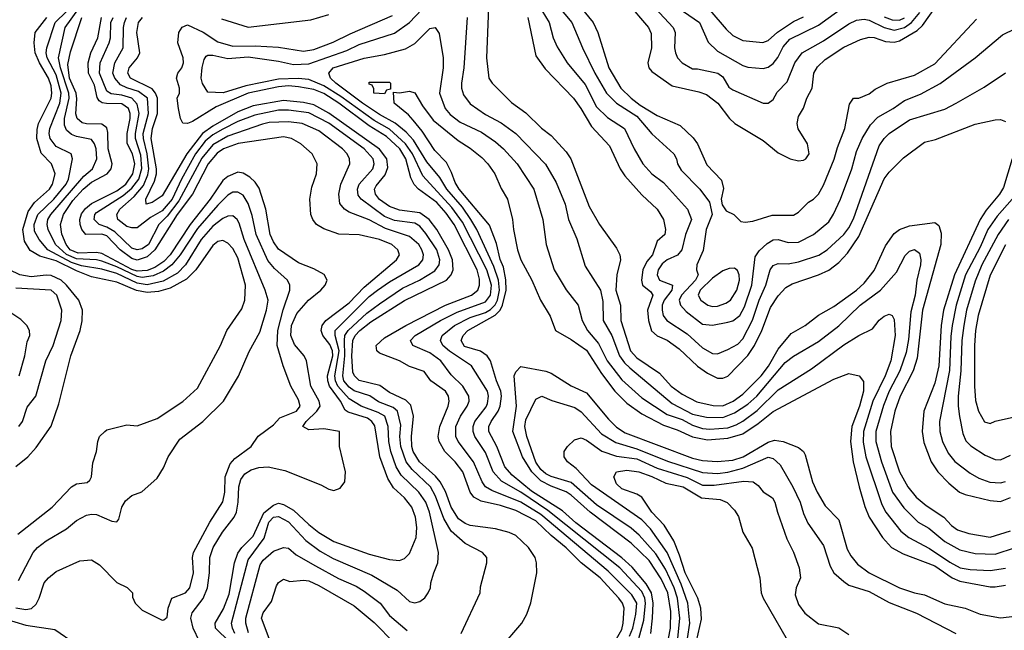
# Model space of a CAD drawing. Header units: inches. Extents: x 1793402 to 1900366, y 320852 to 470679.
# Tile 332 of 604: x 1830805 to 1834706, y 434102 to 436521. Entities that reach past the tile are written whole.
import ezdxf

# ---------------------------------------------------------------- set-up
doc = ezdxf.new("R2010")
doc.units = ezdxf.units.IN
doc.header["$MEASUREMENT"] = 0
doc.layers.add('B8433', color=7, linetype='Continuous')

msp = doc.modelspace()

# ---------------------------------------------------------------- linework, layer by layer
at = {"layer": 'B8433', "color": 4}
for points, elevation in [([(1832830.2, 436630.2), (1832903, 436510), (1832918, 436450), (1832933.8, 436413.8), (1832973.4, 436350), (1833045.1, 436265.1), (1833090, 436176.3), (1833134.3, 436134.3), (1833200.7, 436090), (1833239.1, 436010), (1833274, 435950), (1833310, 435910.6), (1833355.9, 435875.9), (1833450.7, 435770), (1833466.8, 435730), (1833443, 435670), (1833428, 435610), (1833411.5, 435588.5), (1833370, 435569.6), (1833350, 435553.6), (1833334, 435530), (1833330.4, 435510), (1833339.3, 435490), (1833390.7, 435470), (1833388.5, 435450), (1833357.7, 435410), (1833350.3, 435390), (1833350.4, 435370), (1833354.9, 435350), (1833369, 435329), (1833450, 435276.4), (1833510, 435221.6), (1833550, 435199.1), (1833570, 435197.3), (1833610, 435214.8), (1833650, 435236.3), (1833670, 435256.3), (1833708.8, 435331.2), (1833734.8, 435410), (1833761.1, 435470), (1833778.4, 435530), (1833790, 435547.3), (1833810, 435555.5), (1833850, 435554.4), (1833890, 435562), (1833971, 435589), (1834003.7, 435610), (1834070, 435670.5), (1834090, 435696.3), (1834108.3, 435731.7), (1834210, 436021), (1834229.4, 436050), (1834249.7, 436070.3), (1834330, 436124.9), (1834470, 436167.3), (1834515.3, 436190), (1834626.3, 436253.7), (1834710, 436310.8)], 348), ([(1833250, 436646.7), (1833393.4, 436490), (1833402, 436470), (1833399.1, 436410), (1833402.8, 436390), (1833411, 436370), (1833430, 436351), (1833470, 436326.8), (1833490, 436326.8), (1833571, 436310), (1833590, 436294.8), (1833614, 436254), (1833630, 436243), (1833750, 436190.8), (1833770, 436190.8), (1833790, 436204.7), (1833805.8, 436234.2), (1833845.1, 436274.9), (1833876.2, 436350), (1833904.5, 436390), (1833990, 436437), (1834090, 436504.9), (1834120.7, 436519.3), (1834150, 436523.1), (1834170, 436519.6), (1834230, 436490.2), (1834270, 436479.7), (1834310, 436491.1), (1834338.5, 436510), (1834370.8, 436550)], 368), ([(1830789.5, 434190.5), (1830830, 434183.8), (1830851.5, 434188.5), (1830870, 434206), (1830882.7, 434230), (1830902.7, 434290), (1830919, 434310), (1830950, 434334.8), (1831043.2, 434376.8), (1831090, 434381), (1831122, 434362), (1831190, 434292), (1831231.1, 434271.1), (1831252, 434250), (1831252.7, 434232.7), (1831262, 434210), (1831290, 434182), (1831370, 434142), (1831376.4, 434143.6), (1831390, 434154), (1831394, 434190), (1831408, 434230), (1831462, 434250), (1831479.3, 434270), (1831494, 434330), (1831489.5, 434390), (1831493.6, 434410), (1831558.4, 434530), (1831610, 434611.3), (1831617.6, 434650), (1831619.5, 434710), (1831638.9, 434761.1), (1831657.2, 434782.8), (1831722, 434830), (1831749.4, 434870.6), (1831810, 434916), (1831835.5, 434944.5), (1831902, 434970), (1831916, 434990), (1831910, 435015.3), (1831879, 435070), (1831849.3, 435149.3), (1831825.6, 435230), (1831828.2, 435290), (1831848.5, 435371.5), (1831875.1, 435450), (1831875.1, 435470), (1831866, 435490), (1831815.2, 435535.2), (1831787.6, 435567.6), (1831742.6, 435670), (1831726.1, 435746.1), (1831710, 435793.2), (1831690, 435826.6), (1831670, 435838.4), (1831650, 435837.6), (1831630, 435825.6), (1831590, 435786.3), (1831510, 435694), (1831441.2, 435590), (1831407.9, 435550), (1831375.4, 435524.6), (1831333.7, 435506.3), (1831290, 435499.9), (1831270, 435503.8), (1831190, 435542.6), (1831130, 435565), (1831110, 435569.8), (1831030, 435573.3), (1830991.2, 435591.2), (1830947.4, 435630), (1830918.3, 435690), (1830914, 435710), (1830916.9, 435730), (1830928.4, 435750), (1831059, 435901), (1831094, 435930), (1831111.1, 435970), (1831107.8, 436010), (1831101.6, 436030), (1831090, 436046.6), (1831030, 436058), (1831010, 436066), (1830990, 436083.7), (1830982.9, 436102.9), (1830983.1, 436130), (1831001.4, 436210), (1830999.9, 436230), (1830966.8, 436330), (1830958.7, 436370), (1830984.8, 436490), (1831070.4, 436609.6)], 368), ([(1832908.7, 436610), (1832992.7, 436510), (1833034.4, 436410), (1833084.2, 436310), (1833130.4, 436230), (1833170, 436190.4), (1833250, 436138.7), (1833308.8, 436068.8), (1833396, 435990), (1833406.8, 435970), (1833410.7, 435950), (1833425.1, 435925.1), (1833499.1, 435850), (1833538.2, 435798.2), (1833548.5, 435750), (1833524.6, 435690), (1833512.7, 435607.3), (1833487.3, 435550), (1833486, 435530), (1833493, 435510), (1833482, 435490), (1833426.3, 435430), (1833417.6, 435410), (1833423, 435390), (1833445.1, 435365.1), (1833510, 435314.9), (1833550, 435310.4), (1833610, 435322.4), (1833630, 435328.2), (1833657.6, 435350), (1833676.2, 435383.8), (1833705.7, 435470), (1833718.3, 435581.7), (1833734.3, 435605.7), (1833765.7, 435634.3), (1833790, 435648.7), (1833810, 435650.3), (1833850, 435638), (1833890, 435640.5), (1833949.6, 435670.4), (1834010, 435720.7), (1834029.7, 435750.3), (1834056.2, 435810), (1834101.6, 435930), (1834120.8, 435999.2), (1834142.4, 436050), (1834175.2, 436104.8), (1834204.2, 436135.8), (1834265.2, 436170), (1834310, 436201.6), (1834373.9, 436226.1), (1834451, 436269), (1834589.6, 436370.4), (1834698.9, 436461.1), (1834750, 436486.8)], 352), ([(1833210.3, 436590.3), (1833296.3, 436490), (1833306.2, 436466.2), (1833308.4, 436410), (1833293, 436350), (1833298, 436330), (1833310, 436316.3), (1833390, 436259.3), (1833496, 436236), (1833525.3, 436225.3), (1833570.6, 436190), (1833617.3, 436130), (1833638.8, 436110), (1833750, 436042.8), (1833810, 435994), (1833858, 435970), (1833890, 435962.4), (1833910, 435964.4), (1833919.3, 435970), (1833933, 435990), (1833926.6, 436030), (1833889.6, 436089.6), (1833884.5, 436110), (1833890, 436138), (1833909.6, 436170.4), (1833922.9, 436210), (1833944.2, 436250), (1833951.1, 436308.9), (1833965.1, 436334.9), (1833995.8, 436364.2), (1834070, 436412.7), (1834136.6, 436443.4), (1834170, 436452.4), (1834190, 436450.4), (1834234.7, 436434.7), (1834270, 436432.9), (1834290, 436437.4), (1834360.9, 436479.1), (1834382, 436498), (1834439.5, 436580.5)], 364), ([(1830800.1, 434299.9), (1830858, 434410), (1830876, 434430), (1830910, 434456.3), (1830990, 434504), (1831030, 434537.3), (1831070, 434558.8), (1831090, 434562.8), (1831110, 434560.7), (1831170, 434534), (1831190, 434531.3), (1831197.5, 434542.5), (1831209.6, 434590.4), (1831224.8, 434615.2), (1831250, 434636), (1831288.9, 434651.1), (1831350, 434704.7), (1831374.8, 434745.2), (1831393.2, 434790), (1831440.1, 434859.9), (1831531.3, 434928.7), (1831612.7, 435010), (1831671.5, 435108.5), (1831713.8, 435206.2), (1831756.1, 435283.9), (1831782.9, 435370), (1831789.5, 435410), (1831777, 435450), (1831694, 435650), (1831674.6, 435714.6), (1831666.6, 435730), (1831650, 435744.5), (1831630, 435742.9), (1831610, 435733.3), (1831570, 435703), (1831524, 435650), (1831461.7, 435550), (1831430, 435517.7), (1831374.1, 435485.9), (1831310, 435470.6), (1831270, 435477.7), (1831190, 435516.3), (1831130, 435532.3), (1831050, 435546), (1831010, 435559.1), (1830916.9, 435610), (1830882, 435650), (1830863.5, 435683.5), (1830862, 435710), (1830877.3, 435750), (1830939.8, 435810), (1830989.8, 435870), (1830999.1, 435890), (1831014.5, 435970), (1831009.2, 435990), (1830950, 436019.6), (1830926.3, 436050), (1830922, 436070), (1830924, 436090), (1830964.1, 436190), (1830969.8, 436230), (1830950, 436302.4), (1830914, 436370), (1830909.8, 436390), (1830912.6, 436410), (1830945.1, 436510), (1830990, 436554)], 372), ([(1833221.4, 434078.6), (1833233.5, 434110), (1833245.7, 434165.7), (1833249.8, 434209.8), (1833230, 434243), (1833136.9, 434336.9), (1832870, 434560.3), (1832790, 434609.8), (1832675.3, 434655.3), (1832650.9, 434670.9), (1832636.9, 434690), (1832603, 434770), (1832541.6, 434850), (1832533.3, 434870), (1832533.3, 434910), (1832551.3, 434950), (1832577.6, 434990), (1832585.6, 435010), (1832585.1, 435030), (1832560.7, 435070), (1832514.1, 435114.1), (1832474, 435170), (1832430, 435201.3), (1832362, 435230), (1832353.2, 435250), (1832372.3, 435270), (1832472, 435330), (1832538, 435362), (1832650, 435403.6), (1832670.7, 435430), (1832674, 435470), (1832655.9, 435530), (1832559.4, 435719.4), (1832517.6, 435777.6), (1832402.6, 435902.6), (1832360.7, 435990), (1832333.8, 436030), (1832270, 436087), (1832210, 436121.5), (1832077, 436217), (1832010, 436259.8), (1831950, 436284.5), (1831909, 436289), (1831830, 436286.3), (1831700.6, 436259.4), (1831611.8, 436231.8), (1831550, 436234), (1831530, 436268.7), (1831524.5, 436290), (1831527.7, 436332.3), (1831536, 436364), (1831543.7, 436376.3), (1831550, 436381), (1831570, 436380.5), (1831630, 436367), (1831710, 436373.8), (1831830, 436357.4), (1831890, 436344.2), (1831950, 436346.7), (1832100.8, 436399.2), (1832150, 436423.1), (1832290, 436468.4), (1832350, 436510.4), (1832398.6, 436561.4)], 332), ([(1832662.4, 436570), (1832654, 436370), (1832664, 436290), (1832677.3, 436270), (1832753.4, 436193.4), (1832810, 436153), (1832872.1, 436092.1), (1832910, 436062), (1832970, 435997.3), (1832988, 435970), (1833061.4, 435781.4), (1833102, 435710), (1833170, 435616), (1833182.8, 435590), (1833184.9, 435570), (1833170.4, 435510), (1833167.2, 435450), (1833185.3, 435390), (1833186, 435330), (1833224.9, 435210), (1833250, 435182), (1833340.2, 435120.2), (1833386, 435070), (1833430, 435037), (1833487.9, 435007.9), (1833552.5, 434992.5), (1833590, 434991.5), (1833631.6, 435010), (1833670, 435038), (1833743.1, 435110), (1833771.3, 435148.7), (1833810, 435216.4), (1833861.5, 435278.6), (1833917.2, 435310), (1833970, 435350.5), (1834030, 435385.5), (1834120.7, 435450), (1834150, 435477.1), (1834190, 435527.3), (1834234.9, 435625.1), (1834270, 435674), (1834290, 435690.7), (1834330, 435704.9), (1834430, 435718), (1834446.4, 435706.4), (1834455.9, 435675.9), (1834454, 435630), (1834381.8, 435370), (1834360.2, 435179.8), (1834344.9, 435130), (1834292.9, 435030), (1834271.6, 434970), (1834255.3, 434890), (1834258, 434830), (1834290.3, 434730), (1834323.1, 434670), (1834357.1, 434630), (1834396.3, 434596.3), (1834465.5, 434550), (1834497.1, 434517.1), (1834520.5, 434500.5), (1834565.8, 434485.9), (1834650, 434470.4), (1834730, 434495.8)], 336), ([(1833028.5, 436570), (1833077.1, 436510), (1833095.5, 436470), (1833139.5, 436330), (1833187, 436250), (1833227, 436210), (1833263.1, 436183.1), (1833330, 436142), (1833421.7, 436101.7), (1833473, 436053), (1833490.4, 436030), (1833526.9, 435946.9), (1833585.5, 435885.5), (1833592.8, 435852.8), (1833583.5, 435810), (1833587.5, 435787.5), (1833604.1, 435764.1), (1833634.8, 435750), (1833662, 435722), (1833678.8, 435718.8), (1833710, 435723), (1833786.4, 435746.4), (1833870, 435747.3), (1833890, 435758.8), (1833930, 435798.8), (1833950, 435810.8), (1833969.6, 435830.4), (1833990, 435866), (1834031.2, 435968.8), (1834044.4, 436015.6), (1834074.5, 436090), (1834092.9, 436187.1), (1834108, 436210), (1834130, 436211), (1834170, 436227.3), (1834194.2, 436245.8), (1834242, 436270), (1834350, 436301.6), (1834430, 436346), (1834596.1, 436523.9)], 356), ([(1833434.4, 436554.4), (1833498, 436510), (1833532.3, 436432.3), (1833570, 436396.3), (1833670, 436340.5), (1833690, 436333.4), (1833750, 436328), (1833770, 436333.4), (1833790, 436347.3), (1833808.3, 436371.7), (1833830, 436413.4), (1833856.4, 436443.6), (1833970, 436499.5), (1834070, 436571.7)], 372), ([(1833539, 436559), (1833603.4, 436483.4), (1833630, 436459.3), (1833670, 436439.3), (1833749.5, 436430.5), (1833770, 436438.4), (1833807.7, 436472.3), (1833870, 436514.6), (1833910, 436533.1)], 376), ([(1830797.2, 434482.8), (1830933.2, 434590), (1831010, 434670.8), (1831030, 434682.8), (1831072, 434688), (1831082.7, 434697.3), (1831089.4, 434710.6), (1831094.8, 434765.2), (1831109.2, 434810), (1831115.3, 434850), (1831122, 434870), (1831142, 434890), (1831150, 434896), (1831230, 434916), (1831270, 434912), (1831350, 434941), (1831451.9, 435008.1), (1831510, 435061), (1831601.2, 435230), (1831625.2, 435290), (1831684.8, 435375.2), (1831697.6, 435410), (1831699.7, 435470), (1831670, 435577.2), (1831650, 435614.5), (1831630, 435636), (1831610, 435647), (1831590, 435642), (1831570, 435626.6), (1831503.1, 435530), (1831466.2, 435493.8), (1831401.7, 435458.3), (1831355.1, 435444.9), (1831310, 435440.2), (1831268.1, 435448.1), (1831190, 435482), (1831090, 435503.1), (1831030, 435525.8), (1830950, 435566), (1830884.7, 435584.7), (1830847.1, 435607.1), (1830823.9, 435643.9), (1830817.4, 435690), (1830838.7, 435761.3), (1830863.4, 435796.6), (1830923, 435850), (1830935.8, 435870), (1830946, 435910), (1830931.6, 435950), (1830890, 435992.7), (1830873.1, 436050), (1830873.8, 436086.2), (1830879.8, 436110), (1830929.7, 436210), (1830932.9, 436230), (1830930, 436259), (1830919.2, 436290), (1830883.8, 436350), (1830867, 436390), (1830862, 436430), (1830866.9, 436470), (1830912.3, 436530)], 376), ([(1831518, 434058), (1831492.9, 434110), (1831483.1, 434150), (1831488.7, 434171.3), (1831531.6, 434228.4), (1831549.7, 434270), (1831557.7, 434330), (1831558.3, 434390), (1831571.2, 434430), (1831608.9, 434491.1), (1831654.7, 434550), (1831664, 434570), (1831670.9, 434609.1), (1831673.7, 434670), (1831680.8, 434699.2), (1831697.6, 434722.4), (1831721.8, 434738.2), (1831752.3, 434747.7), (1831790, 434750.3), (1831855.8, 434735.8), (1831998.4, 434678.4), (1832030, 434660.7), (1832050, 434656), (1832074.2, 434665.8), (1832093.2, 434690), (1832096, 434730), (1832072.7, 434830), (1832072.3, 434890), (1832010, 434899.8), (1831950, 434896.9), (1831926.6, 434910), (1831939.6, 434930), (1831982.6, 434970), (1831995.3, 434990), (1831992.1, 435010), (1831958, 435070), (1831941.6, 435170), (1831931.8, 435190), (1831894.1, 435234.1), (1831879.1, 435270), (1831882.3, 435310), (1831902.7, 435357.3), (1831949.8, 435410.2), (1831998, 435450), (1832015.1, 435470), (1832022.7, 435490), (1832011.7, 435511.7), (1831970, 435534.5), (1831910, 435558.4), (1831830, 435611.8), (1831810, 435640.9), (1831797.7, 435670), (1831779.7, 435770), (1831753.4, 435853.4), (1831738, 435878), (1831717.5, 435897.5), (1831690, 435913.6), (1831670, 435916.9), (1831630, 435900.5), (1831610, 435883.6), (1831560.2, 435810), (1831480.2, 435710), (1831401.2, 435590), (1831376.3, 435563.7), (1831341, 435539), (1831310, 435527.4), (1831270, 435524.9), (1831250, 435531.4), (1831130, 435595.2), (1831110, 435599.4), (1831036.9, 435596.9), (1831004.8, 435610), (1830988.7, 435630), (1830971.6, 435671.6), (1830967.4, 435710), (1830979.3, 435750), (1831015.2, 435804.8), (1831056.1, 435850), (1831090, 435877.2), (1831151.6, 435910), (1831168, 435930), (1831171.3, 435950), (1831155.1, 436010), (1831154.2, 436074.2), (1831150, 436092.3), (1831130, 436108), (1831070, 436108.4), (1831053.1, 436113.1), (1831033.3, 436130), (1831027.9, 436147.9), (1831032.2, 436207.8), (1831029.1, 436230), (1831002.8, 436290), (1830995.7, 436344.3), (1831006.1, 436393.9), (1831051.9, 436530)], 364), ([(1831636.1, 434056.1), (1831581.1, 434110), (1831579.1, 434130), (1831612.9, 434187.1), (1831635.3, 434244.7), (1831656.8, 434370), (1831670, 434407.7), (1831685.1, 434430), (1831730, 434474.4), (1831773, 434567), (1831810, 434598), (1831830, 434606), (1831850, 434600.3), (1831890, 434578), (1831950, 434521.3), (1831990.6, 434490), (1832050, 434454.4), (1832190, 434403.8), (1832270, 434383), (1832310, 434378.8), (1832330, 434386.8), (1832350, 434406), (1832376.2, 434470), (1832378.7, 434510), (1832373.3, 434550), (1832358.4, 434590), (1832330, 434626.6), (1832286.2, 434666.2), (1832263.1, 434703.1), (1832232.3, 434790), (1832211.6, 434911.6), (1832199.7, 434930), (1832182.9, 434942.9), (1832106.2, 434966.2), (1832093.9, 434973.9), (1832076.5, 435010), (1832033, 435070), (1832026, 435090), (1832025.2, 435110), (1832045.7, 435190), (1832044, 435210), (1832034.3, 435234.3), (1832006.6, 435270), (1831999.7, 435290), (1832003.5, 435310), (1832018.4, 435330), (1832110, 435399.6), (1832170, 435461.7), (1832298, 435570), (1832309.3, 435590), (1832302.7, 435610), (1832279.3, 435630), (1832230, 435651.1), (1832150, 435669.6), (1832070, 435671.8), (1832010, 435692.3), (1831981.2, 435710), (1831966, 435730), (1831958, 435750), (1831955.1, 435810), (1831962.5, 435857.5), (1831981.2, 435910), (1831984, 435950), (1831964, 435990), (1831919, 436030), (1831882, 436050), (1831850, 436056.9), (1831671.2, 436031.2), (1831613, 436010), (1831587, 435993), (1831551.3, 435950), (1831489.2, 435830), (1831429.3, 435750), (1831341, 435610), (1831310, 435581.8), (1831270, 435568.7), (1831250, 435575.2), (1831203.1, 435610), (1831150, 435664.5), (1831130, 435671.5), (1831067.6, 435670), (1831051.3, 435690), (1831044.2, 435710), (1831043.1, 435730), (1831050, 435751.7), (1831066.3, 435773.7), (1831090, 435793.2), (1831190, 435842.9), (1831225.3, 435870), (1831253.8, 435910), (1831261.7, 435950), (1831252.3, 435990), (1831231.5, 436031.5), (1831231.4, 436070), (1831242.9, 436130), (1831243.1, 436150), (1831236.4, 436170), (1831210, 436187.7), (1831149, 436189), (1831131.8, 436191.8), (1831120.5, 436200.5), (1831112.7, 436212.7), (1831101.7, 436261.7), (1831077.3, 436310), (1831076.4, 436350), (1831087.6, 436390), (1831115.1, 436450), (1831129.8, 436530)], 356), ([(1831657.7, 434090), (1831648, 434110), (1831644.7, 434130), (1831710, 434380.7), (1831773.4, 434466.6), (1831792.8, 434530), (1831810.3, 434550.3), (1831830, 434552.9), (1831870, 434532), (1831938.4, 434458.4), (1831995.6, 434415.6), (1832047, 434387), (1832200.6, 434320.6), (1832300.9, 434260.9), (1832350, 434216), (1832370, 434211), (1832390, 434216), (1832410, 434231.3), (1832424, 434250), (1832433.2, 434270), (1832434, 434290), (1832445.2, 434330), (1832461.2, 434370), (1832463.7, 434410), (1832428.4, 434570), (1832413.5, 434610), (1832386.3, 434650), (1832316.9, 434716.9), (1832296, 434750), (1832275.6, 434810), (1832267.7, 434850), (1832264.4, 434910), (1832251.3, 434950), (1832225.1, 434965.1), (1832158, 434990), (1832110, 435019.8), (1832065.7, 435070), (1832056, 435090), (1832054.1, 435110), (1832070.5, 435210), (1832054.8, 435270), (1832055.1, 435290), (1832190, 435424.6), (1832222.4, 435450), (1832270, 435483.1), (1832387, 435550), (1832401.6, 435570), (1832404.2, 435590), (1832398.7, 435610), (1832386, 435630), (1832350, 435663), (1832253.9, 435693.9), (1832190, 435728), (1832110, 435758.4), (1832091.3, 435771.3), (1832073.6, 435793.6), (1832069.5, 435829.5), (1832077.6, 435870), (1832112.7, 435950), (1832112.3, 435970), (1832102, 435990), (1832083.7, 436010), (1831990, 436081.3), (1831924, 436110), (1831870, 436117.3), (1831793.9, 436113.9), (1831767.7, 436107.7), (1831630, 436059.8), (1831570, 436025.3), (1831526.8, 435973.2), (1831436.1, 435803.9), (1831390, 435742.7), (1831356.5, 435710), (1831315.2, 435630), (1831290, 435613), (1831270, 435609.8), (1831250, 435615.6), (1831181.5, 435681.5), (1831150, 435699.8), (1831119.5, 435710), (1831099.6, 435730), (1831102.4, 435750), (1831110, 435757.6), (1831215.6, 435824.4), (1831250, 435853.4), (1831277, 435890), (1831288.5, 435931.5), (1831284.6, 435984.6), (1831263.7, 436050), (1831263.4, 436070), (1831278.5, 436150), (1831270, 436187), (1831249.6, 436210), (1831210, 436222.3), (1831167.3, 436227.3), (1831150, 436237.6), (1831122, 436310), (1831123.5, 436350), (1831159.8, 436430), (1831164.8, 436450), (1831166.2, 436510), (1831175.1, 436530)], 352), ([(1832554, 434090), (1832629, 434250), (1832630, 434274), (1832655.3, 434370), (1832655.3, 434390), (1832638, 434410), (1832570, 434446), (1832514.2, 434494.2), (1832485.3, 434545.3), (1832453, 434633), (1832432.4, 434670), (1832359.4, 434739.4), (1832336.4, 434770), (1832315.1, 434830), (1832310.9, 434870), (1832315.3, 434915.3), (1832302, 434970), (1832285.3, 434985.3), (1832226.8, 435006.8), (1832191.7, 435031.7), (1832130, 435050.9), (1832110, 435065.1), (1832089.8, 435090), (1832084.8, 435110), (1832093, 435190), (1832091.5, 435250), (1832093.6, 435270), (1832106, 435290), (1832181, 435359), (1832230, 435396), (1832322.2, 435457.8), (1832389.5, 435490), (1832450, 435526.4), (1832466.3, 435550), (1832469.7, 435570), (1832457.3, 435610), (1832414.5, 435674.5), (1832390, 435703), (1832370, 435714.8), (1832290, 435725.3), (1832250, 435741.5), (1832158.4, 435810), (1832146.2, 435826.2), (1832143, 435850), (1832149.7, 435870), (1832204.2, 435930), (1832209.6, 435950), (1832206, 435970), (1832170, 436009.6), (1832030, 436110.8), (1831950, 436151.8), (1831870, 436162.4), (1831830, 436162.4), (1831736.7, 436143.3), (1831670, 436117.8), (1831610, 436088), (1831570, 436065.3), (1831539.7, 436040.3), (1831501.8, 435990), (1831446.7, 435890), (1831409.2, 435810), (1831370, 435763.5), (1831323, 435737), (1831270, 435696.9), (1831250, 435696.3), (1831230, 435702), (1831193.6, 435730), (1831189.6, 435750), (1831201.3, 435770), (1831258.5, 435821.5), (1831295, 435865), (1831313.4, 435906.6), (1831316.3, 435930), (1831310.5, 435990), (1831295.2, 436050), (1831294.5, 436070), (1831315.3, 436150), (1831311.2, 436210), (1831276.5, 436236.5), (1831230, 436250.8), (1831203.9, 436263.9), (1831182, 436290), (1831174, 436310), (1831182, 436350), (1831214.7, 436410), (1831216, 436490), (1831221, 436510), (1831228.6, 436530)], 348), ([(1832709, 434030), (1832794, 434130), (1832814.2, 434165.8), (1832829.4, 434210.6), (1832853.2, 434330), (1832852.3, 434370), (1832846.6, 434390), (1832820.9, 434430), (1832770, 434477.6), (1832744, 434490), (1832690, 434504.7), (1832590, 434517.4), (1832570, 434524.7), (1832543.9, 434543.9), (1832514.5, 434590), (1832491.4, 434651.4), (1832471.1, 434690), (1832452.8, 434712.8), (1832389.1, 434769.1), (1832364.2, 434810), (1832358.7, 434830), (1832356.8, 434870), (1832365.4, 434950), (1832354.2, 434994.2), (1832334.4, 435014.4), (1832270, 435044.7), (1832231.8, 435071.8), (1832150, 435091.3), (1832131.3, 435110), (1832125.3, 435125.3), (1832121.1, 435190), (1832125.5, 435250), (1832134.2, 435270), (1832152.1, 435290), (1832195.8, 435324.2), (1832330, 435409), (1832496.2, 435490), (1832514.7, 435510), (1832522, 435530), (1832519.2, 435570), (1832504.2, 435610), (1832457.3, 435690), (1832426.9, 435730), (1832390, 435756.4), (1832310, 435766.2), (1832270, 435781.7), (1832230, 435808.3), (1832214.3, 435830), (1832211.2, 435850), (1832216.8, 435863.2), (1832253.3, 435906.7), (1832264.1, 435935.9), (1832259.3, 435970), (1832230, 436008.5), (1832030, 436151.6), (1831970, 436183.5), (1831930, 436193), (1831850, 436200.7), (1831730, 436180.7), (1831670, 436155.9), (1831570, 436099.8), (1831529.6, 436070.4), (1831467.5, 435990), (1831370, 435822.9), (1831330, 435797), (1831306, 435790), (1831304.5, 435810), (1831338.9, 435881.1), (1831347.2, 435910), (1831347.3, 435930), (1831326, 436050), (1831330.9, 436090), (1831351.5, 436150), (1831351.1, 436210), (1831343.7, 436230), (1831330, 436247.8), (1831244.5, 436290), (1831233.6, 436310), (1831238.4, 436330), (1831272.3, 436370), (1831280.7, 436390), (1831269.7, 436470), (1831275.6, 436510), (1831292, 436530)], 344), ([(1833170, 434068.7), (1833190, 434104.9), (1833196.4, 434130), (1833199.7, 434190), (1833192.8, 434210), (1833178, 434230), (1833105.1, 434310), (1833029, 434369), (1832970, 434428.3), (1832910, 434477.3), (1832850, 434535.8), (1832770, 434577.2), (1832710, 434596.4), (1832633.2, 434613.2), (1832603.6, 434630), (1832589.7, 434650), (1832561.3, 434730), (1832530, 434769.6), (1832489.6, 434810), (1832466.6, 434850), (1832463.5, 434870), (1832469.6, 434909.6), (1832503, 434990), (1832506, 435010), (1832503.6, 435030), (1832491.6, 435050), (1832434, 435090), (1832407.9, 435127.9), (1832350, 435147.3), (1832309.2, 435170), (1832230, 435200.7), (1832219.5, 435210), (1832217, 435230), (1832250, 435260.3), (1832334.5, 435310), (1832492, 435390), (1832595.1, 435430), (1832620.5, 435450), (1832626.9, 435470), (1832626.7, 435493.3), (1832617.2, 435530), (1832527, 435710), (1832495, 435755), (1832457.2, 435797.2), (1832385.1, 435850), (1832368.5, 435868.5), (1832355.2, 435895.2), (1832335.3, 435970), (1832310.8, 436010), (1832258.5, 436058.5), (1832190, 436101.5), (1832070, 436190.6), (1832010, 436229.1), (1831970, 436244.3), (1831910, 436256), (1831870, 436258.8), (1831830, 436255.4), (1831710, 436229.9), (1831583.8, 436176.2), (1831490, 436117.4), (1831470, 436109.7), (1831452, 436112), (1831442.4, 436130), (1831434, 436170), (1831429.4, 436210), (1831438.4, 436230), (1831438.7, 436250), (1831427, 436290), (1831432, 436310), (1831447.3, 436330), (1831454.3, 436350), (1831452.8, 436370), (1831432, 436430), (1831435.1, 436470), (1831448.5, 436491.5), (1831470, 436500.5), (1831531.8, 436471.8), (1831590, 436434), (1831650, 436416.1), (1831737.6, 436417.6), (1831830, 436412.7), (1831930, 436396.5), (1831970, 436403.2), (1832047.6, 436432.4), (1832114.3, 436465.7), (1832282.2, 436537.8)], 336), ([(1831604.6, 436524.6), (1831710, 436491.3), (1831958.8, 436521.2), (1832030, 436542.3)], 344), ([(1832578, 436530), (1832564.4, 436330), (1832555.8, 436270), (1832555.8, 436250), (1832563.4, 436223.4), (1832590, 436187.7), (1832650, 436145.5), (1832713.1, 436113.1), (1832770, 436070.5), (1832888.5, 435948.5), (1832930, 435876), (1832965.5, 435790), (1832979.1, 435730), (1833012.5, 435652.5), (1833045.1, 435545.1), (1833106.4, 435450), (1833115.8, 435404.2), (1833116.4, 435330), (1833150.3, 435270), (1833181.7, 435190), (1833201.7, 435161.7), (1833222.2, 435142.2), (1833390, 435000.3), (1833470, 434958.5), (1833526.1, 434946.1), (1833590, 434945.8), (1833636.9, 434963.1), (1833690, 434998.3), (1833725.1, 435030), (1833837.5, 435162.5), (1833870, 435188), (1833970, 435246), (1834050, 435308), (1834135.1, 435390), (1834215.1, 435450), (1834278.9, 435521.1), (1834313.4, 435586.6), (1834330, 435604), (1834350, 435610.5), (1834370, 435596), (1834375.3, 435570), (1834373.4, 435550), (1834358.7, 435490), (1834352.9, 435430), (1834335.8, 435364.2), (1834326.3, 435253.7), (1834317.4, 435202.6), (1834291.5, 435130), (1834250.2, 435050), (1834227.5, 434992.5), (1834196.9, 434890), (1834196.9, 434850), (1834218.9, 434770), (1834262.6, 434650), (1834307.8, 434587.8), (1834364.9, 434530), (1834406.4, 434506.4), (1834470, 434454.4), (1834530, 434420.4), (1834590, 434407), (1834670, 434404.2), (1834750, 434430.4)], 332), ([(1832817.6, 436530), (1832850, 436378), (1832887.2, 436327.2), (1832999.3, 436210), (1833028.4, 436170), (1833070, 436098), (1833141.2, 436021.2), (1833183.8, 435930), (1833202.9, 435902.9), (1833270, 435827.3), (1833330, 435770.8), (1833355.5, 435730), (1833363.8, 435690), (1833360.5, 435670), (1833330, 435644), (1833312, 435590), (1833290, 435562.9), (1833274, 435530), (1833268, 435490), (1833272.4, 435470), (1833304.2, 435444.2), (1833313.7, 435430), (1833292.7, 435370), (1833296, 435330), (1833308.3, 435288.3), (1833330, 435268.4), (1833370, 435252.2), (1833417.6, 435217.6), (1833490, 435148.2), (1833530, 435121.3), (1833570, 435101.7), (1833590, 435101.1), (1833610, 435108.8), (1833690, 435190.4), (1833716.4, 435230), (1833745.7, 435290), (1833778.9, 435381.1), (1833810, 435427.3), (1833839.6, 435460.4), (1833864.7, 435475.3), (1833970, 435510.4), (1834010, 435528.4), (1834050, 435559.3), (1834084.1, 435595.9), (1834130, 435662), (1834229.8, 435890.2), (1834250, 435917.3), (1834305.8, 435974.2), (1834390, 436035.5), (1834433.4, 436046.6), (1834590, 436107.7), (1834670, 436124.9), (1834690, 436125.5), (1834710, 436118)], 344), ([(1834230, 436532.9), (1834261.2, 436521.2), (1834290, 436519.2), (1834310, 436529.2)], 372), ([(1833257.8, 434070), (1833278, 434142), (1833284.5, 434210), (1833281.5, 434230), (1833270, 434255.4), (1833182.6, 434350), (1832896.8, 434576.8), (1832790, 434649.8), (1832713.5, 434693.5), (1832680.5, 434730), (1832650, 434806), (1832607.8, 434870), (1832601.3, 434890), (1832601.3, 434910), (1832608, 434930), (1832652.7, 434987.3), (1832658.9, 435001.1), (1832663, 435030), (1832658, 435050), (1832594.5, 435150), (1832507.4, 435207.4), (1832481.6, 435230), (1832471.6, 435250), (1832478.4, 435270), (1832527.6, 435310), (1832590, 435341.2), (1832650, 435361.5), (1832670, 435373.2), (1832688.1, 435391.9), (1832697.7, 435410), (1832706.3, 435450), (1832701.7, 435490), (1832683.1, 435543.1), (1832616.4, 435690), (1832592.9, 435730), (1832558.8, 435778.8), (1832497.2, 435850), (1832470, 435895.6), (1832417.8, 435957.8), (1832364.7, 436044.7), (1832335.8, 436075.8), (1832292, 436112), (1832230, 436145.8), (1832162.6, 436190), (1832057.6, 436270), (1832036.2, 436290), (1832029.5, 436310), (1832046.6, 436330), (1832170, 436368.8), (1832250, 436383.7), (1832333.6, 436406.4), (1832370, 436426.8), (1832430, 436486.8), (1832450.7, 436490.7), (1832467.3, 436467.3), (1832482.4, 436370), (1832483.1, 436330), (1832468.4, 436230), (1832490.6, 436170), (1832510, 436146), (1832550, 436114.9), (1832635.1, 436075.1), (1832690, 436038), (1832722, 436010), (1832775.5, 435950), (1832841.6, 435850), (1832878, 435730), (1832890.6, 435630), (1832923, 435530), (1832970, 435451.3), (1833017.3, 435390), (1833033, 435330), (1833054.4, 435290), (1833098.6, 435238.6), (1833131.8, 435170), (1833190, 435094.4), (1833270, 435023.1), (1833370, 434957.7), (1833430, 434937.2), (1833470, 434914.4), (1833510, 434902), (1833539.4, 434899.4), (1833610, 434904.9), (1833643.9, 434916.1), (1833670, 434930.3), (1833726.8, 434973.2), (1833810, 435054.4), (1833942.3, 435137.7), (1834070, 435232.7), (1834130, 435270.5), (1834182.9, 435297.1), (1834210, 435330.8), (1834230, 435346.8), (1834250, 435354), (1834262, 435350), (1834270, 435334), (1834272.7, 435270), (1834255.6, 435170), (1834234, 435110), (1834184.4, 435010), (1834147.9, 434890), (1834146.9, 434846.9), (1834157.4, 434790), (1834219.9, 434599.9), (1834236.4, 434570), (1834295.4, 434495.4), (1834327.3, 434470), (1834410, 434425.7), (1834490, 434371.8), (1834530.2, 434350.2), (1834570, 434342.6), (1834650, 434338.7), (1834710, 434348.7)], 328), ([(1833304.8, 434090), (1833312.3, 434150), (1833314.5, 434210), (1833308.2, 434250), (1833286.5, 434286.5), (1833231.6, 434351.6), (1833190, 434388.7), (1833008.1, 434528.1), (1832955, 434575), (1832832.9, 434652.9), (1832756.4, 434716.4), (1832727.1, 434750), (1832696, 434830), (1832664, 434890), (1832664, 434910), (1832672.4, 434930), (1832700.4, 434970), (1832708.6, 434990), (1832713.3, 435030), (1832710.7, 435050), (1832693.8, 435090), (1832669.7, 435169.7), (1832657, 435190), (1832630, 435208), (1832567, 435227), (1832553.6, 435250), (1832561.6, 435270), (1832580.7, 435290), (1832689.4, 435350.6), (1832708, 435370), (1832718.4, 435390), (1832732.3, 435450), (1832730.8, 435490.8), (1832721.4, 435541.4), (1832708.2, 435571.8), (1832694.2, 435634.2), (1832666.7, 435706.7), (1832546.6, 435850), (1832530, 435876), (1832516.4, 435916.4), (1832495.8, 435955.8), (1832450, 436003.7), (1832399.7, 436079.7), (1832363.9, 436123.9), (1832344.8, 436144.8), (1832289, 436190), (1832286, 436234), (1832310, 436232), (1832350, 436238), (1832370, 436231), (1832400.4, 436180.4), (1832443.7, 436123.7), (1832542.3, 436042.3), (1832590, 436012.7), (1832636, 435976), (1832659.1, 435950), (1832687.7, 435910), (1832712.5, 435852.5), (1832737.3, 435810), (1832758, 435730), (1832761, 435690), (1832777.3, 435610), (1832790.8, 435570), (1832833.4, 435490), (1832867.7, 435410), (1832906.7, 435346.7), (1832927.3, 435290), (1832990, 435254.9), (1833050, 435212.4), (1833110, 435119.5), (1833162.6, 435050), (1833210, 435002), (1833270, 434959.5), (1833355.3, 434915.3), (1833410, 434896), (1833470, 434868), (1833530, 434857.2), (1833610, 434862.8), (1833670, 434880.8), (1833730, 434920.9), (1833790, 434968.9), (1834030, 435097.1), (1834090, 435119.1), (1834130.5, 435110.5), (1834148, 435088), (1834148.5, 435050), (1834132.6, 434990), (1834102.3, 434910), (1834096.5, 434850), (1834107.6, 434770), (1834130.3, 434670), (1834152.7, 434592.7), (1834170.3, 434550.3), (1834223, 434470), (1834259.1, 434430), (1834305.4, 434405.4), (1834430, 434357.4), (1834499.3, 434310), (1834530, 434296.5), (1834650, 434274.9), (1834670, 434273.7), (1834710, 434280.3)], 324), ([(1834736.5, 435970), (1834703, 435857), (1834686.4, 435830), (1834633.2, 435766.8), (1834610.2, 435729.8), (1834508.1, 435510), (1834464.9, 435370), (1834455.5, 435310), (1834446.5, 435150), (1834430, 435081.2), (1834387.2, 434970), (1834380.3, 434890), (1834386.4, 434846.4), (1834416.4, 434770), (1834443, 434730), (1834485.4, 434685.4), (1834527.7, 434650), (1834550, 434639.5), (1834650, 434615.8), (1834690, 434612.2), (1834730, 434628.5)], 344), ([(1834736.9, 435810), (1834677.2, 435742.8), (1834640.9, 435690), (1834610, 435619.5), (1834552.4, 435510), (1834514.9, 435390), (1834499.1, 435310), (1834493.3, 435266.7), (1834488.2, 435131.8), (1834448.5, 434930), (1834450.4, 434890), (1834460.4, 434850), (1834483.4, 434803.4), (1834510, 434770.6), (1834570, 434724.9), (1834605.1, 434705.1), (1834648.9, 434688.9), (1834690, 434686.7), (1834710, 434692.2)], 348), ([(1834722.3, 435730), (1834680.9, 435670), (1834616.5, 435550), (1834590, 435486), (1834556.1, 435370), (1834544.7, 435310), (1834537.3, 435250), (1834534, 435130), (1834523.1, 435030), (1834522.6, 434990), (1834528.7, 434948.7), (1834541.4, 434881.4), (1834553.3, 434853.3), (1834572.9, 434832.9), (1834630, 434795.5), (1834670, 434779.1), (1834690, 434777.3), (1834730, 434796.3)], 352), ([(1834710.2, 435629.8), (1834650.2, 435509.8), (1834602.3, 435350), (1834591.7, 435290), (1834587.6, 435230), (1834587.2, 435070), (1834591.9, 435011.9), (1834603, 434970), (1834627.5, 434927.5), (1834650, 434922), (1834669.1, 434930.9), (1834770, 434953)], 356), ([(1830790, 434750.8), (1830837.2, 434790), (1830870, 434826.8), (1830929.5, 434910.5), (1830960.1, 434999.9), (1831007.3, 435190), (1831044.5, 435290), (1831052.1, 435327.9), (1831054, 435370), (1831039.6, 435410), (1830991.2, 435470), (1830969.6, 435490), (1830930, 435507.6), (1830910, 435509.8), (1830850, 435502.4), (1830805.2, 435510), (1830764.5, 435530)], 384), ([(1830801.2, 434910), (1830816, 434930), (1830834.5, 434985.5), (1830869.4, 435030), (1830909.3, 435169.3), (1830938.4, 435230), (1830969.6, 435330), (1830971.8, 435370), (1830951.8, 435430), (1830930, 435449.4), (1830790, 435457.4)], 388), ([(1830802.9, 435110), (1830825.1, 435190), (1830835.1, 435244.9), (1830845.2, 435270), (1830844, 435290), (1830834, 435310), (1830810, 435334), (1830750, 435372.7)], 392), ([(1833375.3, 434070), (1833383.1, 434110), (1833384, 434176), (1833373, 434250), (1833346.5, 434306.5), (1833298.6, 434378.6), (1833227, 434447), (1833065.7, 434570), (1832990, 434638), (1832970, 434650.8), (1832910, 434672.5), (1832870, 434694.6), (1832834.6, 434730), (1832796.4, 434790), (1832758.7, 434890), (1832772.7, 434990), (1832764.4, 435110), (1832770, 435126.8), (1832790, 435147.3), (1832890, 435128.4), (1832910, 435120.4), (1832990.3, 435070.3), (1833050, 435043.1), (1833138.2, 434938.2), (1833170, 434906.7), (1833204, 434884), (1833470, 434783.6), (1833510, 434774.9), (1833568.5, 434771.5), (1833630, 434775.8), (1833670.6, 434789.4), (1833770, 434847.7), (1833795.1, 434855.1), (1833830, 434850.4), (1833890, 434826.8), (1833910.7, 434810.7), (1833916.8, 434796.8), (1833946, 434690), (1833963.8, 434650), (1833995.8, 434595.8), (1834050, 434539.1), (1834083.6, 434423.6), (1834097.3, 434397.3), (1834124.7, 434364.7), (1834170.7, 434330), (1834290, 434270.4), (1834350, 434250.4), (1834390, 434242.4), (1834470, 434207), (1834550, 434190.2), (1834610, 434166.3), (1834690, 434152), (1834770, 434161.3)], 316), ([(1833412.7, 434070), (1833420.7, 434150), (1833410.7, 434230), (1833397.8, 434270), (1833363.9, 434343.9), (1833325.6, 434405.6), (1833259.1, 434479.1), (1833227, 434507), (1833090, 434599.7), (1832990, 434687.3), (1832910, 434711.1), (1832890, 434721.5), (1832870, 434738.9), (1832850, 434767.6), (1832813.6, 434870), (1832806.6, 434910), (1832810, 434936), (1832850, 435018), (1832874, 435030), (1832912.8, 435012.8), (1833004.7, 434984.7), (1833030, 434967.7), (1833110, 434880.4), (1833166.3, 434846.3), (1833250, 434821.6), (1833372, 434772), (1833510, 434727.9), (1833570, 434723.2), (1833610, 434728.1), (1833670, 434744.4), (1833770, 434788), (1833790, 434783), (1833817.7, 434757.7), (1833868.2, 434670), (1833897.1, 434610), (1833910, 434564.7), (1833926.9, 434526.9), (1833990, 434438), (1834015.5, 434355.5), (1834030.8, 434330), (1834070, 434294.8), (1834090, 434280.7), (1834170, 434256.4), (1834250, 434212.4), (1834358, 434170), (1834514, 434090)], 312), ([(1833450.6, 434069.4), (1833459.3, 434130), (1833451.8, 434210), (1833425.4, 434285.4), (1833369.9, 434409.9), (1833303.9, 434503.9), (1833270, 434539.7), (1833070, 434678.7), (1833010, 434743.7), (1832975.3, 434770), (1832962, 434790), (1832962, 434810), (1832975.3, 434830), (1833003.2, 434856.8), (1833030, 434864), (1833050, 434854.9), (1833111.3, 434811.3), (1833170, 434791.5), (1833250, 434781.8), (1833330, 434744.5), (1833450, 434708.1), (1833510, 434677.7), (1833556.7, 434676.7), (1833673.4, 434693.4), (1833711.3, 434690), (1833730, 434676), (1833750, 434651), (1833787.5, 434627.5), (1833797.3, 434610), (1833806.8, 434570), (1833844, 434464), (1833870, 434411.3), (1833893, 434350), (1833898.8, 434310), (1833881, 434270), (1833876.9, 434243.1), (1833890, 434204.7), (1833916, 434170), (1833970, 434127.3), (1834050, 434111.3), (1834090, 434086)], 308), ([(1833479.3, 434030), (1833506.6, 434146.6), (1833503.5, 434190), (1833491.3, 434230), (1833441.8, 434330), (1833419.6, 434399.6), (1833395.9, 434455.9), (1833358.7, 434518.7), (1833309.6, 434570), (1833270, 434629.4), (1833250, 434642), (1833190, 434662.9), (1833170, 434682.7), (1833159.3, 434710), (1833169, 434730), (1833210, 434737), (1833258, 434730), (1833310, 434711.4), (1833364.4, 434684.4), (1833433.4, 434670), (1833506.4, 434626.4), (1833579.9, 434619.9), (1833608.3, 434608.3), (1833637.5, 434577.5), (1833652.8, 434552.8), (1833670.5, 434490.5), (1833706.9, 434426.9), (1833737.1, 434310), (1833743, 434250), (1833750.5, 434230), (1833870, 434021)], 304), ([(1831712.2, 434092.2), (1831700.4, 434130), (1831701, 434150), (1831758.2, 434361.8), (1831770, 434380.5), (1831810, 434415.8), (1831850, 434430.4), (1831870, 434427.3), (1831900.7, 434400.7), (1831977.1, 434357.1), (1832067.9, 434307.9), (1832137.5, 434277.5), (1832170, 434257.1), (1832233, 434210), (1832270, 434160.5), (1832340.7, 434100.7)], 348), ([(1831793, 434070), (1831762.9, 434150), (1831770, 434170.8), (1831803.2, 434216.8), (1831822, 434278), (1831830, 434291.3), (1831850, 434304.7), (1831875.3, 434295.3), (1831930, 434300.5), (1831950, 434297.6), (1831990, 434279.5), (1832130, 434199.3), (1832210, 434132.7), (1832290, 434050.5)], 344), ([(1830610, 434188.5), (1830830, 434122.6), (1830944.7, 434104.7), (1831024.7, 434050)], 364)]:
    msp.add_lwpolyline(points, dxfattribs=dict(at, elevation=elevation))
for points, elevation in [([(1832250, 436228), (1832208.7, 436230), (1832208, 436248), (1832202, 436262), (1832190, 436266), (1832190, 436274), (1832270, 436274), (1832274, 436270), (1832274, 436246), (1832258, 436242)], 324), ([(1833636.4, 435536.4), (1833615.9, 435535.9), (1833590, 435526.9), (1833550, 435497.7), (1833501.1, 435450), (1833493, 435430), (1833504, 435410), (1833531.3, 435390), (1833550, 435384.4), (1833570, 435386.4), (1833602.3, 435397.7), (1833620.9, 435410), (1833646.3, 435450), (1833656.4, 435490), (1833655.8, 435510), (1833648.1, 435528.1)], 356)]:
    msp.add_lwpolyline(points, close=True, dxfattribs=dict(at, elevation=elevation))

doc.saveas('drawing.dxf')
